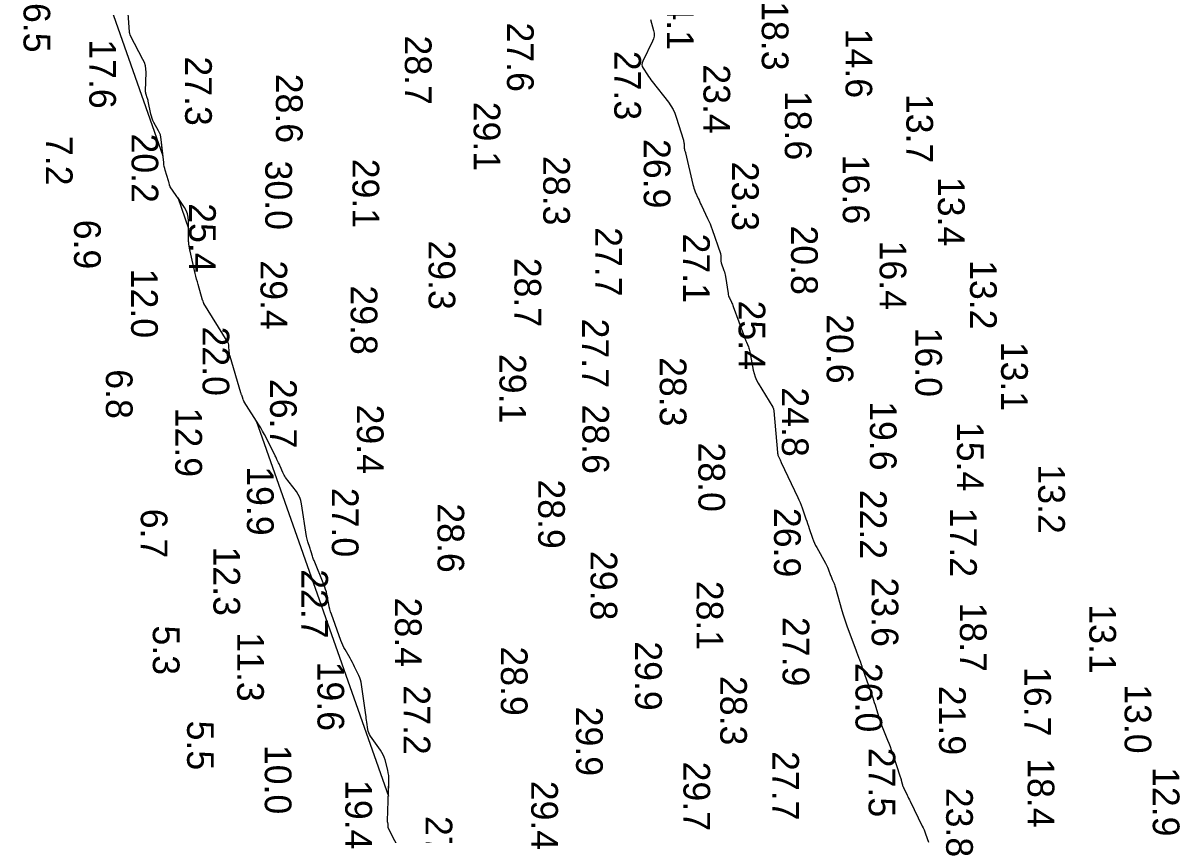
# Model space of a CAD drawing. Extents: x 1178573 to 1187098, y 693282 to 751751.
# Drawn here: x 1178660 to 1179202, y 716139 to 716519 of the extents above; entities that cross this region are included whole.
import ezdxf

# ---------------------------------------------------------------- set-up
doc = ezdxf.new("R2010")
doc.units = 0
for name, color, linetype in [('G-ANNO-PATT', 7, 'Continuous'), ('V-HYDS-MAJR', 7, 'Continuous'), ('V-HYDS-SOUN', 7, 'Continuous')]:
    doc.layers.add(name, color=color, linetype=linetype)

msp = doc.modelspace()

# ---------------------------------------------------------------- linework, layer by layer
at = {"layer": 'G-ANNO-PATT'}
for p, q in [((1178661, 716639.61), (1178725.17, 716457.24)), ((1178732.08, 716437.59), (1178737.17, 716423.11)), ((1178768.91, 716332.93), (1178830.78, 716157.06))]:
    msp.add_line(p, q, dxfattribs=at)
for points in [[(1178725.17, 716457.24), (1178724.38, 716464.84), (1178724.21, 716465.9), (1178723.94, 716466.94), (1178723.57, 716467.94), (1178723.09, 716468.91), (1178720.95, 716472.72), (1178720.46, 716473.69), (1178720.05, 716474.69), (1178719.72, 716475.71), (1178719.46, 716476.77), (1178718.27, 716482.75), (1178718.19, 716483.16), (1178718.08, 716483.57), (1178717.97, 716483.97), (1178717.84, 716484.36), (1178717.29, 716485.94), (1178717.18, 716486.34), (1178717.09, 716486.74), (1178717.05, 716487.15), (1178717.04, 716487.57), (1178717.23, 716496.31), (1178717.17, 716497.88), (1178716.91, 716499.41), (1178716.46, 716500.89), (1178715.81, 716502.32), (1178710.02, 716513.35), (1178709.95, 716513.48), (1178709.89, 716513.62), (1178709.84, 716513.77), (1178709.79, 716513.91), (1178709.63, 716514.5), (1178709.59, 716514.64), (1178709.56, 716514.79), (1178709.54, 716514.94), (1178709.52, 716515.09), (1178707.75, 716539.56)], [(1178737.17, 716423.11), (1178737.16, 716426.74), (1178737.04, 716428.4), (1178736.67, 716429.98), (1178736.07, 716431.5), (1178735.24, 716432.94), (1178732.08, 716437.59)], [(1178830.78, 716157.06), (1178831.03, 716164.28), (1178831.02, 716165.54), (1178830.93, 716166.78), (1178830.75, 716168.01), (1178830.48, 716169.23), (1178829.21, 716174.1), (1178828.84, 716175.29), (1178828.36, 716176.43), (1178827.79, 716177.53), (1178827.11, 716178.58), (1178822.39, 716185.2), (1178821.94, 716185.93), (1178821.58, 716186.69), (1178821.32, 716187.49), (1178821.15, 716188.32), (1178820.69, 716191.75), (1178820.57, 716192.61), (1178820.45, 716193.46), (1178820.34, 716194.32), (1178820.22, 716195.17), (1178818.22, 716209.29), (1178818.02, 716210.4), (1178817.74, 716211.49), (1178817.38, 716212.55), (1178816.93, 716213.59), (1178814.98, 716217.69), (1178814.48, 716218.71), (1178813.96, 716219.72), (1178813.43, 716220.72), (1178812.86, 716221.71), (1178810.52, 716225.74), (1178809.96, 716226.76), (1178809.45, 716227.79), (1178808.99, 716228.84), (1178808.57, 716229.92), (1178804.12, 716242.32), (1178803.73, 716243.45), (1178803.4, 716244.6), (1178803.11, 716245.75), (1178802.86, 716246.92), (1178801.97, 716251.61), (1178801.72, 716252.78), (1178801.4, 716253.93), (1178801.04, 716255.06), (1178800.61, 716256.17), (1178795.95, 716267.44), (1178795.75, 716267.94), (1178795.56, 716268.45), (1178795.39, 716268.95), (1178795.22, 716269.47), (1178794.59, 716271.52), (1178794.43, 716272.04), (1178794.26, 716272.55), (1178794.1, 716273.06), (1178793.93, 716273.57), (1178793.05, 716276.27), (1178792.86, 716276.9), (1178792.7, 716277.53), (1178792.56, 716278.16), (1178792.45, 716278.81), (1178790.15, 716294.04), (1178789.81, 716295.6), (1178789.29, 716297.08), (1178788.59, 716298.48), (1178787.71, 716299.8), (1178782.65, 716306.43), (1178782.26, 716306.97), (1178781.91, 716307.54), (1178781.59, 716308.13), (1178781.31, 716308.74), (1178780.1, 716311.64), (1178779.92, 716312.05), (1178779.74, 716312.46), (1178779.55, 716312.87), (1178779.36, 716313.27), (1178778.58, 716314.89), (1178778.38, 716315.29), (1178778.18, 716315.69), (1178777.98, 716316.09), (1178777.78, 716316.5), (1178773.47, 716325.07), (1178772.67, 716326.62), (1178771.83, 716328.15), (1178770.95, 716329.66), (1178770.03, 716331.15), (1178768.91, 716332.93)]]:
    msp.add_lwpolyline(points, dxfattribs=at)
at = {"layer": 'V-HYDS-MAJR'}
for points in [[(1178840.22, 716123.51), (1178830.76, 716142.15), (1178830.7, 716142.29), (1178830.66, 716142.44), (1178830.64, 716142.58), (1178830.65, 716142.73), (1178830.7, 716143.35), (1178830.7, 716143.5), (1178830.7, 716143.65), (1178830.68, 716143.8), (1178830.65, 716143.95), (1178830.47, 716144.72), (1178830.43, 716144.89), (1178830.41, 716145.07), (1178830.4, 716145.25), (1178830.4, 716145.43), (1178831.03, 716164.28), (1178831.02, 716165.54), (1178830.93, 716166.78), (1178830.75, 716168.01), (1178830.48, 716169.23), (1178829.21, 716174.1), (1178828.84, 716175.29), (1178828.36, 716176.43), (1178827.79, 716177.53), (1178827.11, 716178.58), (1178822.39, 716185.2), (1178821.94, 716185.93), (1178821.58, 716186.69), (1178821.32, 716187.49), (1178821.15, 716188.32), (1178820.69, 716191.75), (1178820.57, 716192.61), (1178820.45, 716193.46), (1178820.34, 716194.32), (1178820.22, 716195.17), (1178818.22, 716209.29), (1178818.02, 716210.4), (1178817.74, 716211.49), (1178817.38, 716212.55), (1178816.93, 716213.59), (1178814.98, 716217.69), (1178814.48, 716218.71), (1178813.96, 716219.72), (1178813.43, 716220.72), (1178812.86, 716221.71), (1178810.52, 716225.74), (1178809.96, 716226.76), (1178809.45, 716227.79), (1178808.99, 716228.84), (1178808.57, 716229.92), (1178804.12, 716242.32), (1178803.73, 716243.45), (1178803.4, 716244.6), (1178803.11, 716245.75), (1178802.86, 716246.92), (1178801.97, 716251.61), (1178801.72, 716252.78), (1178801.4, 716253.93), (1178801.04, 716255.06), (1178800.61, 716256.17), (1178795.95, 716267.44), (1178795.75, 716267.94), (1178795.56, 716268.45), (1178795.39, 716268.95), (1178795.22, 716269.47), (1178794.59, 716271.52), (1178794.43, 716272.04), (1178794.26, 716272.55), (1178794.1, 716273.06), (1178793.93, 716273.57), (1178793.05, 716276.27), (1178792.86, 716276.9), (1178792.7, 716277.53), (1178792.56, 716278.16), (1178792.45, 716278.81), (1178790.15, 716294.04), (1178789.81, 716295.6), (1178789.29, 716297.08), (1178788.59, 716298.48), (1178787.71, 716299.8), (1178782.65, 716306.43), (1178782.26, 716306.97), (1178781.91, 716307.54), (1178781.59, 716308.13), (1178781.31, 716308.74), (1178780.1, 716311.64), (1178779.92, 716312.05), (1178779.74, 716312.46), (1178779.55, 716312.87), (1178779.36, 716313.27), (1178778.58, 716314.89), (1178778.38, 716315.29), (1178778.18, 716315.69), (1178777.98, 716316.09), (1178777.78, 716316.5), (1178773.47, 716325.07), (1178772.67, 716326.62), (1178771.83, 716328.15), (1178770.95, 716329.66), (1178770.03, 716331.15), (1178763.22, 716341.9), (1178763.14, 716342.03), (1178763.07, 716342.17), (1178763, 716342.31), (1178762.95, 716342.46), (1178762.74, 716343.05), (1178762.69, 716343.19), (1178762.63, 716343.34), (1178762.58, 716343.49), (1178762.53, 716343.64), (1178762.06, 716344.95), (1178761.97, 716345.22), (1178761.88, 716345.49), (1178761.79, 716345.77), (1178761.71, 716346.04), (1178756.7, 716363.04), (1178756.54, 716363.64), (1178756.41, 716364.26), (1178756.32, 716364.87), (1178756.25, 716365.5), (1178756.07, 716368.01), (1178755.99, 716368.62), (1178755.84, 716369.21), (1178755.61, 716369.78), (1178755.32, 716370.33), (1178744.33, 716387.97), (1178744.26, 716388.1), (1178744.2, 716388.22), (1178744.14, 716388.35), (1178744.09, 716388.48), (1178743.93, 716389.02), (1178743.88, 716389.16), (1178743.84, 716389.29), (1178743.8, 716389.43), (1178743.76, 716389.56), (1178741.63, 716396.88), (1178741.27, 716398.14), (1178740.93, 716399.42), (1178740.6, 716400.69), (1178740.3, 716401.97), (1178737.86, 716412.49), (1178737.77, 716412.89), (1178737.69, 716413.29), (1178737.62, 716413.7), (1178737.55, 716414.1), (1178737.32, 716415.73), (1178737.26, 716416.14), (1178737.23, 716416.55), (1178737.2, 716416.96), (1178737.19, 716417.37), (1178737.16, 716426.74), (1178737.04, 716428.4), (1178736.67, 716429.98), (1178736.07, 716431.5), (1178735.24, 716432.94), (1178728.61, 716442.68), (1178728.48, 716442.89), (1178728.38, 716443.11), (1178728.29, 716443.34), (1178728.22, 716443.58), (1178728, 716444.55), (1178727.95, 716444.8), (1178727.89, 716445.04), (1178727.82, 716445.28), (1178727.75, 716445.52), (1178726.24, 716450.4), (1178725.99, 716451.3), (1178725.78, 716452.2), (1178725.62, 716453.12), (1178725.5, 716454.05), (1178724.38, 716464.84), (1178724.21, 716465.9), (1178723.94, 716466.94), (1178723.57, 716467.94), (1178723.09, 716468.91), (1178720.95, 716472.72), (1178720.46, 716473.69), (1178720.05, 716474.69), (1178719.72, 716475.71), (1178719.46, 716476.77), (1178718.27, 716482.75), (1178718.19, 716483.16), (1178718.08, 716483.57), (1178717.97, 716483.97), (1178717.84, 716484.36), (1178717.29, 716485.94), (1178717.18, 716486.34), (1178717.09, 716486.74), (1178717.05, 716487.15), (1178717.04, 716487.57), (1178717.23, 716496.31), (1178717.17, 716497.88), (1178716.91, 716499.41), (1178716.46, 716500.89), (1178715.81, 716502.32), (1178710.02, 716513.35), (1178709.95, 716513.48), (1178709.89, 716513.62), (1178709.84, 716513.77), (1178709.79, 716513.91), (1178709.63, 716514.5), (1178709.59, 716514.64), (1178709.56, 716514.79), (1178709.54, 716514.94), (1178709.52, 716515.09), (1178707.75, 716539.56)], [(1178953.56, 716521.15), (1178955.04, 716515.91), (1178955.28, 716514.62), (1178955.29, 716513.34), (1178955.05, 716512.09), (1178954.57, 716510.86), (1178949.97, 716501.59), (1178949.67, 716500.75), (1178949.6, 716499.92), (1178949.76, 716499.11), (1178950.15, 716498.31), (1178952.18, 716495.13), (1178952.7, 716494.34), (1178953.24, 716493.56), (1178953.79, 716492.8), (1178954.37, 716492.06), (1178962.03, 716482.3), (1178963.2, 716480.67), (1178964.2, 716478.96), (1178965.04, 716477.15), (1178965.71, 716475.27), (1178969.02, 716464.53), (1178969.14, 716464.11), (1178969.23, 716463.69), (1178969.29, 716463.26), (1178969.33, 716462.83), (1178969.46, 716460.57), (1178969.48, 716460.4), (1178969.51, 716460.22), (1178969.55, 716460.05), (1178969.6, 716459.88), (1178969.84, 716459.22), (1178969.9, 716459.05), (1178969.96, 716458.88), (1178970, 716458.71), (1178970.05, 716458.53), (1178973.49, 716443.69), (1178973.71, 716442.84), (1178973.97, 716442), (1178974.27, 716441.17), (1178974.6, 716440.36), (1178976.02, 716437.13), (1178976.38, 716436.32), (1178976.74, 716435.52), (1178977.11, 716434.72), (1178977.49, 716433.92), (1178980.39, 716427.83), (1178980.98, 716426.55), (1178981.53, 716425.24), (1178982.05, 716423.92), (1178982.53, 716422.59), (1178986.37, 716411.42), (1178986.48, 716411.06), (1178986.55, 716410.69), (1178986.59, 716410.32), (1178986.59, 716409.94), (1178986.54, 716408.41), (1178986.55, 716408.04), (1178986.59, 716407.66), (1178986.67, 716407.3), (1178986.78, 716406.94), (1178988.05, 716403.49), (1178988.29, 716402.79), (1178988.49, 716402.08), (1178988.65, 716401.36), (1178988.78, 716400.64), (1178989.94, 716392.69), (1178990.04, 716392.15), (1178990.18, 716391.62), (1178990.36, 716391.1), (1178990.58, 716390.59), (1178991.52, 716388.59), (1178991.76, 716388.08), (1178991.97, 716387.57), (1178992.18, 716387.06), (1178992.38, 716386.54), (1178997.67, 716372.1), (1178997.88, 716371.54), (1178998.1, 716370.97), (1178998.32, 716370.41), (1178998.55, 716369.86), (1178999.48, 716367.63), (1178999.7, 716367.07), (1178999.89, 716366.5), (1179000.04, 716365.92), (1179000.17, 716365.33), (1179001.75, 716356.72), (1179002.12, 716355.11), (1179002.64, 716353.55), (1179003.29, 716352.05), (1179004.08, 716350.61), (1179010.9, 716339.38), (1179010.95, 716339.29), (1179010.99, 716339.19), (1179011.03, 716339.09), (1179011.06, 716338.99), (1179011.18, 716338.52), (1179011.2, 716338.44), (1179011.22, 716338.37), (1179011.25, 716338.3), (1179011.28, 716338.23), (1179011.4, 716337.94), (1179011.42, 716337.87), (1179011.44, 716337.8), (1179011.46, 716337.72), (1179011.47, 716337.65), (1179013.09, 716318.14), (1179013.14, 716317.73), (1179013.22, 716317.33), (1179013.34, 716316.93), (1179013.49, 716316.54), (1179014.15, 716315.01), (1179014.31, 716314.63), (1179014.48, 716314.25), (1179014.66, 716313.87), (1179014.84, 716313.49), (1179022.62, 716297.04), (1179023.17, 716295.85), (1179023.68, 716294.65), (1179024.16, 716293.43), (1179024.61, 716292.2), (1179026.42, 716287.07), (1179026.82, 716285.92), (1179027.22, 716284.78), (1179027.61, 716283.64), (1179028.01, 716282.49), (1179029.59, 716277.92), (1179030.01, 716276.78), (1179030.48, 716275.67), (1179031, 716274.58), (1179031.57, 716273.52), (1179035.61, 716266.31), (1179035.96, 716265.66), (1179036.28, 716265), (1179036.58, 716264.33), (1179036.85, 716263.64), (1179038.03, 716260.46), (1179038.21, 716259.98), (1179038.4, 716259.5), (1179038.6, 716259.02), (1179038.8, 716258.54), (1179039.61, 716256.64), (1179039.8, 716256.16), (1179039.98, 716255.68), (1179040.15, 716255.19), (1179040.29, 716254.69), (1179043.28, 716244.01), (1179043.85, 716242.07), (1179044.45, 716240.15), (1179045.11, 716238.24), (1179045.8, 716236.34), (1179049.83, 716225.68), (1179050, 716225.21), (1179050.18, 716224.75), (1179050.35, 716224.28), (1179050.53, 716223.82), (1179051.29, 716221.76), (1179051.43, 716221.39), (1179051.56, 716221.02), (1179051.7, 716220.65), (1179051.82, 716220.28), (1179052.34, 716218.8), (1179052.46, 716218.43), (1179052.59, 716218.06), (1179052.72, 716217.69), (1179052.85, 716217.32), (1179057.78, 716203.05), (1179058.14, 716201.99), (1179058.49, 716200.94), (1179058.83, 716199.88), (1179059.15, 716198.81), (1179060.44, 716194.54), (1179060.78, 716193.48), (1179061.13, 716192.43), (1179061.51, 716191.38), (1179061.92, 716190.34), (1179064.73, 716183.33), (1179065.33, 716181.81), (1179065.9, 716180.28), (1179066.45, 716178.75), (1179066.97, 716177.2), (1179070.62, 716166.16), (1179070.76, 716165.74), (1179070.88, 716165.31), (1179071, 716164.89), (1179071.11, 716164.46), (1179071.53, 716162.75), (1179071.64, 716162.33), (1179071.78, 716161.91), (1179071.94, 716161.5), (1179072.12, 716161.11), (1179073.87, 716157.55), (1179074.23, 716156.83), (1179074.58, 716156.1), (1179074.93, 716155.38), (1179075.29, 716154.65), (1179080.96, 716143.01), (1179081.39, 716142.1), (1179081.8, 716141.17), (1179082.19, 716140.24), (1179082.55, 716139.29), (1179083.95, 716135.5)]]:
    msp.add_lwpolyline(points, dxfattribs=at)

# ---------------------------------------------------------------- texts
at = {"layer": 'V-HYDS-SOUN'}
for s, p in [('24.1 ', (1178961.3, 716539.32)), ('6.5', (1178659.82, 716528.82)), ('18.3 ', (1179005.77, 716529.68)), ('27.6 ', (1178886.38, 716519.67)), ('14.6 ', (1179045.01, 716516.75)), ('17.6 ', (1178690.65, 716511.8)), ('28.7 ', (1178838.52, 716513.6)), ('27.3 ', (1178936.65, 716506.42)), ('27.3 ', (1178735.56, 716503.79)), ('23.4 ', (1178978.44, 716500.06)), ('28.6 ', (1178778.12, 716495.66)), ('18.6 ', (1179016.57, 716487.65)), ('13.7 ', (1179073.52, 716486.21)), ('29.1 ', (1178870.75, 716482.53)), ('20.2 ', (1178710.46, 716467.64)), ('7.2', (1178670.32, 716466.49)), ('26.9 ', (1178950.47, 716465.05)), ('28.3 ', (1178903.35, 716457.11)), ('16.6 ', (1179043.73, 716457.67)), ('30.0 ', (1178773.13, 716454.95)), ('29.1 ', (1178813.99, 716455.82)), ('23.3 ', (1178991.83, 716454.45)), ('13.4 ', (1179088.32, 716447.31)), ('25.4 ', (1178737.43, 716434.97)), ('6.9', (1178683.51, 716427.24)), ('27.7 ', (1178927.72, 716423.74)), ('20.8 ', (1179019.5, 716424.53)), ('27.1 ', (1178968.88, 716420.75)), ('29.3 ', (1178849.64, 716417.51)), ('16.4 ', (1179060.99, 716417.45)), ('29.4 ', (1178770.87, 716408.17)), ('28.7 ', (1178889.89, 716409.4)), ('13.2 ', (1179103.37, 716408.29)), ('12.0 ', (1178710.24, 716404.26)), ('29.8 ', (1178813.13, 716396.45)), ('25.4 ', (1178994.91, 716389.34)), ('27.7 ', (1178921.55, 716380.89)), ('20.6 ', (1179036.19, 716382.93)), ('22.0 ', (1178743.73, 716377.16)), ('16.0 ', (1179077.69, 716376.67)), ('13.1 ', (1179117.92, 716370.03)), ('29.1 ', (1178882.85, 716364.32)), ('28.3 ', (1178957.97, 716362.85)), ('6.8', (1178698.43, 716357.12)), ('26.7 ', (1178775.36, 716352.61)), ('24.8 ', (1179015.17, 716348.64)), ('12.9 ', (1178730.95, 716339.13)), ('29.4 ', (1178816.04, 716340.58)), ('28.6 ', (1178921.72, 716340.61)), ('19.6 ', (1179056.43, 716342.18)), ('15.4 ', (1179097.24, 716332.45)), ('28.0 ', (1178976.08, 716322.8)), ('19.9 ', (1178764.54, 716311.67)), ('13.2 ', (1179135.29, 716312.55)), ('28.9 ', (1178900.99, 716305.5)), ('27.0 ', (1178804.3, 716301.57)), ('22.2 ', (1179051.79, 716300.67)), ('28.6 ', (1178853.81, 716294.28)), ('6.7', (1178714.77, 716291.76)), ('26.9 ', (1179011.52, 716292.15)), ('17.2 ', (1179094.02, 716292.24)), ('12.3 ', (1178748.82, 716274.04)), ('29.8 ', (1178925.53, 716271.97)), ('22.7 ', (1178789.99, 716263.41)), ('28.1 ', (1178975.18, 716257.99)), ('23.6 ', (1179057.25, 716259.54)), ('28.4 ', (1178833.86, 716250.1)), ('18.7 ', (1179098.59, 716247.79)), ('13.1 ', (1179159.26, 716246.96)), ('27.9 ', (1179015.53, 716241.03)), ('5.3', (1178720.42, 716237.04)), ('11.3 ', (1178759.94, 716233.85)), ('29.9 ', (1178946.43, 716229.62)), ('28.9 ', (1178883.51, 716227.22)), ('19.6 ', (1178797.57, 716220.1)), ('26.0 ', (1179049.67, 716219.49)), ('28.3 ', (1178986.29, 716213.38)), ('16.7 ', (1179128.8, 716217.54)), ('27.2 ', (1178837.92, 716208.98)), ('21.9 ', (1179088.85, 716208.78)), ('13.0 ', (1179175.79, 716209.51)), ('29.9 ', (1178918.74, 716198.97)), ('5.5', (1178736.49, 716192.43)), ('10.0 ', (1178772.87, 716181.07)), ('27.5 ', (1179055.82, 716179.69)), ('27.7 ', (1179010.69, 716178.17)), ('18.4 ', (1179130.35, 716174.83)), ('29.7 ', (1178969.06, 716173.22)), ('12.9 ', (1179188.99, 716170.66)), ('19.4 ', (1178810.6, 716164.57)), ('29.4 ', (1178897.74, 716164.24)), ('23.8 ', (1179092.17, 716160.95)), ('27.4 ', (1178848.23, 716147.73))]:
    msp.add_text(s, height=12.5, rotation=270, dxfattribs=at).set_placement(p)

doc.saveas('drawing.dxf')
